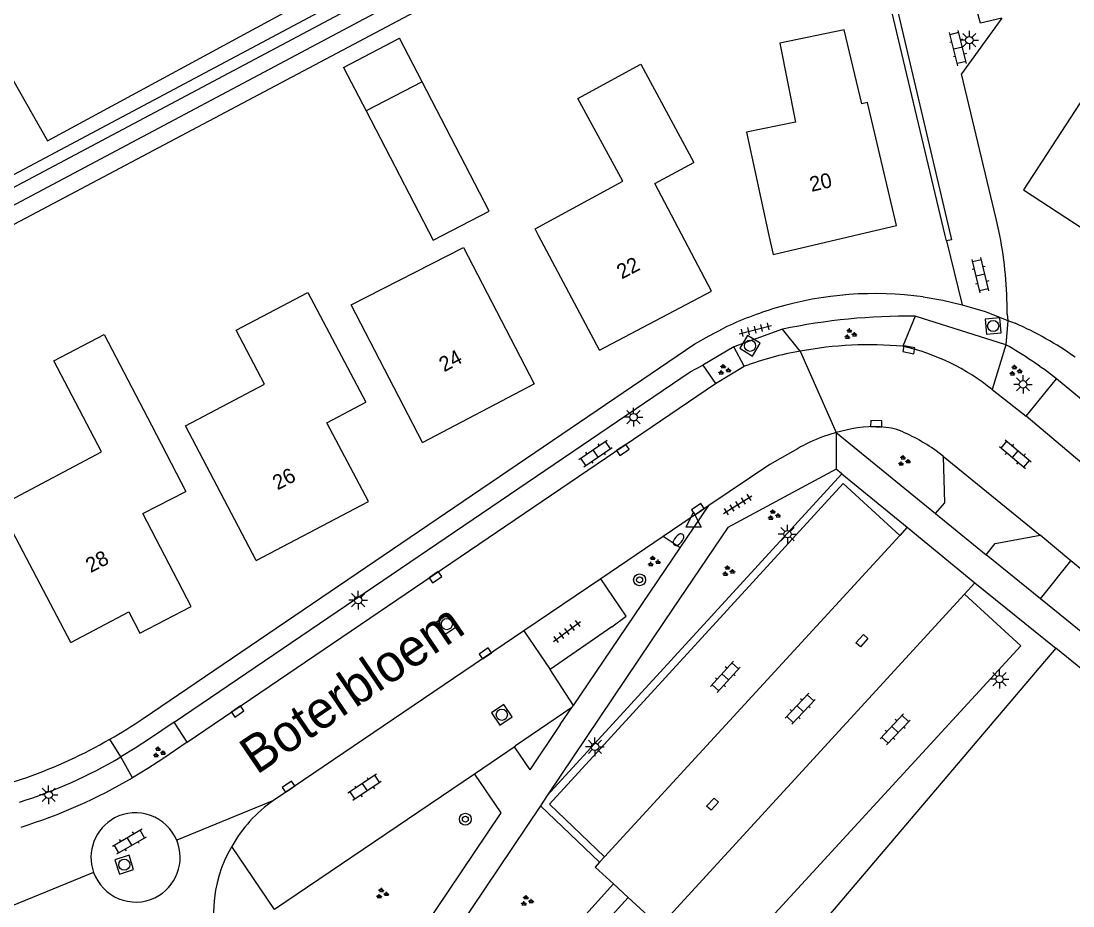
# Model space of a CAD drawing. Extents: x 136000 to 141014, y 402000 to 403500.
# Drawn here: x 137666.2 to 137736.8, y 402454.9 to 402514.4 of the extents above; entities that cross this region are included whole.
import ezdxf

# ---------------------------------------------------------------- set-up
doc = ezdxf.new("R2010")
doc.units = 0
for name, color, linetype in [('gg-afsc-erfafscheiding', 7, 'Continuous'), ('gg-afsc-hekwerk', 7, 'Continuous'), ('gg-anno-huisnummerreeks BGT', 7, 'Continuous'), ('gg-anno-openbare ruimte label', 7, 'Continuous'), ('gg-bbg-gedigitaliseerde bebouwing', 7, 'Continuous'), ('gg-bbg-gedigitaliseerde bijgebouw', 7, 'Continuous'), ('gg-bbg-hoofdgebouw', 7, 'Continuous'), ('gg-bbg-tussenscheiding', 7, 'Continuous'), ('gg-knt-bronhoudergrens', 7, 'Continuous'), ('gg-knt-verharding', 7, 'Continuous'), ('gg-knt-verharding nz', 7, 'Continuous'), ('gg-kntw-bovenkant insteek waterloop', 7, 'Continuous'), ('gg-kntw-waterlijn', 7, 'Continuous'), ('gt-grn-groengrens', 7, 'Continuous'), ('gt-grn-vlakafsluiter', 7, 'Continuous'), ('gt-grn-weggrens', 7, 'Continuous'), ('gt-symb-boom', 7, 'Continuous'), ('gt-symb-brandkraan', 7, 'Continuous'), ('gt-symb-groenvak', 7, 'Continuous'), ('gt-symb-klinker verharding', 7, 'Continuous'), ('gt-symb-kolk', 7, 'Continuous'), ('gt-symb-kolk center center', 7, 'Continuous'), ('gt-symb-lichtmast', 7, 'Continuous'), ('gt-symb-rioolschacht', 7, 'Continuous'), ('gt-symb-tegel verharding', 7, 'Continuous'), ('gt-symb-waterafsluiter', 7, 'Continuous')]:
    doc.layers.add(name, color=color, linetype=linetype)

# ---------------------------------------------------------------- blocks, each defined once
blk = doc.blocks.new('gt0-KL1')
at = {"layer": 'gt-symb-klinker verharding'}
for p, q in [((-1.15, 0.3), (1.15, 0.3)), ((-1, -0.3), (-1, 0.3)), ((-0.5, 0.3), (-0.5, 0.45)), ((0, -0.3), (0, 0.3)), ((0.5, 0.3), (0.5, 0.45)), ((1, -0.3), (1, 0.3)), ((-1.15, -0.3), (1.15, -0.3)), ((-0.5, -0.45), (-0.5, -0.3)), ((0.5, -0.45), (0.5, -0.3))]:
    blk.add_line(p, q, dxfattribs=at)
blk = doc.blocks.new('gt0-LMAST')
at = {"layer": 'gt-symb-lichtmast'}
for p, q in [((-0.182, 0.173), (-0.447, 0.438)), ((-0.005, 0.246), (-0.005, 0.621)), ((0.172, 0.173), (0.437, 0.438)), ((-0.255, -0.004), (-0.63, -0.004)), ((-0.182, -0.181), (-0.447, -0.446)), ((-0.005, -0.254), (-0.005, -0.629)), ((0.437, -0.446), (0.172, -0.181)), ((0.245, -0.004), (0.62, -0.004))]:
    blk.add_line(p, q, dxfattribs=at)
blk.add_circle((-0.005, -0.004), 0.25, dxfattribs=at)
blk = doc.blocks.new('gt0-KOLKCC')
at = {"layer": 'gt-symb-kolk center center'}
blk.add_lwpolyline([(-0.375, 0.2), (0.375, 0.2), (0.375, -0.2), (-0.375, -0.2)], close=True, dxfattribs=at)
blk = doc.blocks.new('gt0-GRVAK')
at = {"layer": 'gt-symb-groenvak'}
for p, q in [((-0.11, 0.189), (-0.228, 0.24)), ((-0.182, 0.153), (0.088, 0.153)), ((-0.091, 0.211), (-0.156, 0.322)), ((-0.047, 0.214), (-0.047, 0.393)), ((-0.004, 0.211), (0.061, 0.322)), ((0.015, 0.189), (0.133, 0.24)), ((0.262, -0.052), (0.197, 0.059)), ((0.305, -0.049), (0.305, 0.13)), ((0.349, -0.052), (0.414, 0.059)), ((-0.245, -0.228), (-0.363, -0.177)), ((-0.318, -0.264), (-0.047, -0.264)), ((-0.226, -0.206), (-0.291, -0.095)), ((-0.183, -0.203), (-0.183, -0.024)), ((-0.139, -0.206), (-0.074, -0.095)), ((-0.12, -0.228), (-0.002, -0.177)), ((0.243, -0.074), (0.125, -0.023)), ((0.17, -0.11), (0.441, -0.11)), ((0.368, -0.074), (0.486, -0.023))]:
    blk.add_line(p, q, dxfattribs=at)
blk = doc.blocks.new('gt0-BOOM')
at = {"layer": 'gt-symb-boom'}
for radius in [0.4, 0.2]:
    blk.add_circle((0, 0), radius, dxfattribs=at)
blk = doc.blocks.new('gt0-KOLK')
at = {"layer": 'gt-symb-kolk'}
blk.add_lwpolyline([(0, 0), (0.375, 0), (0.375, 0.4), (-0.375, 0.4), (-0.375, 0), (0, 0)], dxfattribs=at)
blk = doc.blocks.new('gt0-RS')
at = {"layer": 'gt-symb-rioolschacht'}
blk.add_lwpolyline([(-0.5, -0.5), (0.5, -0.5), (0.5, 0.5), (-0.5, 0.5)], close=True, dxfattribs=at)
blk.add_circle((0, 0), 0.375, dxfattribs=at)
blk = doc.blocks.new('gt0-TEG1')
at = {"layer": 'gt-symb-tegel verharding'}
for p, q in [((-1.125, 0), (1.125, 0)), ((-0.9, -0.25), (-0.9, 0.25)), ((-0.45, -0.25), (-0.45, 0.25)), ((0, -0.25), (0, 0.25)), ((0.45, -0.25), (0.45, 0.25)), ((0.9, -0.25), (0.9, 0.25))]:
    blk.add_line(p, q, dxfattribs=at)
blk = doc.blocks.new('gt0-WAFSL')
at = {"layer": 'gt-symb-waterafsluiter'}
for p, q in [((-0.5, -0.333), (0, 0.667)), ((0, 0.667), (0.5, -0.333)), ((0.5, -0.333), (-0.5, -0.333))]:
    blk.add_line(p, q, dxfattribs=at)
blk = doc.blocks.new('gt0-BR')
at = {"layer": 'gt-symb-brandkraan'}
for centre, radius, start, end in [((-0.244, 0), 0.206, 107.56694, 252.43307), ((0.599, -2.664), 3, 106.89205, 107.56694), ((0, -0.691), 0.938, 73.10799, 106.89205), ((-0.599, -2.664), 3, 72.43309, 73.10799), ((0.244, 0), 0.206, 287.56695, 72.43309), ((0.599, 2.664), 3, 252.43307, 253.10797), ((0, 0.691), 0.938, 253.10797, 286.89206), ((-0.599, 2.664), 3, 286.89206, 287.56695)]:
    blk.add_arc(centre, radius, start, end, dxfattribs=at)

msp = doc.modelspace()

# ---------------------------------------------------------------- linework, layer by layer
at = {"layer": 'gg-afsc-erfafscheiding'}
for p, q in [((137720.573, 402529.867), (137606.848, 402469.555)), ((137728.212, 402500), (137724.022, 402517.636)), ((137731.877, 402500), (137731.651, 402501.03)), ((137728.298, 402499.637), (137728.212, 402500))]:
    msp.add_line(p, q, dxfattribs=at)
msp.add_arc((137706.516, 402494.964), 25.856, 359.44847, 11.23161, dxfattribs=at)
at = {"layer": 'gg-afsc-hekwerk'}
msp.add_lwpolyline([(137735.634, 402472.275), (137708.889, 402440.753), (137710.279, 402439.528)], dxfattribs=at)
at = {"layer": 'gg-bbg-gedigitaliseerde bebouwing'}
for p, q in [((137721.431, 402513.81), (137717.108, 402512.922)), ((137704.99, 402492.3), (137700.901, 402500)), ((137674.92, 402487.25), (137677.21, 402482.8))]:
    msp.add_line(p, q, dxfattribs=at)
for points in [[(137717.108, 402512.922), (137718.167, 402507.608), (137714.862, 402506.949), (137716.373, 402500), (137716.67, 402498.73)], [(137700.901, 402500), (137700.667, 402500.44), (137706.565, 402503.64), (137703.542, 402509.211), (137707.772, 402511.506), (137711.34, 402504.9)], [(137693.11, 402486.08), (137688.312, 402495.33), (137695.864, 402499.188), (137700.61, 402490.04)], [(137681.95, 402478.15), (137677.204, 402487.21), (137682.505, 402489.998), (137680.589, 402493.638), (137685.41, 402496.174), (137689.31, 402488.79)], [(137671.55, 402485.461), (137668.353, 402491.57), (137671.734, 402493.339), (137674.92, 402487.25)], [(137669.49, 402472.65), (137664.661, 402481.805), (137671.55, 402485.461)]]:
    msp.add_lwpolyline(points, dxfattribs=at)
at = {"layer": 'gg-bbg-gedigitaliseerde bijgebouw'}
for p, q in [((137687.806, 402511.296), (137691.567, 402513.249)), ((137693.082, 402510.331), (137691.567, 402513.249)), ((137687.806, 402511.296), (137689.321, 402508.378))]:
    msp.add_line(p, q, dxfattribs=at)
msp.add_lwpolyline([(137689.321, 402508.378), (137693.836, 402499.68), (137697.597, 402501.633), (137693.082, 402510.331)], dxfattribs=at)
at = {"layer": 'gg-bbg-hoofdgebouw'}
for p, q in [((137716.67, 402498.73), (137722.085, 402500)), ((137693.11, 402486.08), (137700.61, 402490.04))]:
    msp.add_line(p, q, dxfattribs=at)
for points in [[(137722.085, 402500), (137724.946, 402500.671), (137722.992, 402508.93), (137722.603, 402508.838), (137721.431, 402513.81)], [(137741.485, 402507.825), (137742.506, 402509.392), (137739.338, 402511.455), (137738.333, 402509.911), (137738.058, 402510.094), (137737.768, 402509.658), (137738.04, 402509.481), (137737.836, 402509.168), (137737.56, 402509.349), (137733.47, 402503.07)], [(137704.99, 402492.3), (137712.52, 402496.25), (137708.72, 402503.49), (137711.34, 402504.9)], [(137733.47, 402503.07), (137739.74, 402498.96), (137739.25, 402498.21), (137743, 402495.75)], [(137681.95, 402478.15), (137689.48, 402482.13), (137686.68, 402487.41), (137689.31, 402488.79)], [(137669.49, 402472.65), (137673.38, 402474.7), (137674.12, 402473.28), (137677.58, 402475.08), (137674.32, 402481.31), (137677.21, 402482.8)]]:
    msp.add_lwpolyline(points, dxfattribs=at)
at = {"layer": 'gg-bbg-tussenscheiding'}
msp.add_line((137693.082, 402510.331), (137689.321, 402508.378), dxfattribs=at)
at = {"layer": 'gg-knt-bronhoudergrens'}
msp.add_lwpolyline([(137655.463, 402500.468), (137665.54, 402505.241), (137663.159, 402509.95), (137665.117, 402511.326), (137667.921, 402506.352), (137712.689, 402530.641), (137729.464, 402546.516)], dxfattribs=at)
at = {"layer": 'gg-knt-verharding'}
for p, q in [((137732.005, 402514.59), (137729.31, 402510.86)), ((137731.651, 402501.03), (137729.31, 402510.86)), ((137726.197, 402494.57), (137725.373, 402492.557)), ((137732.41, 402494.297), (137732.915, 402494.102)), ((137718.483, 402492.229), (137717.276, 402493.697)), ((137714.023, 402492.508), (137711.94, 402491.279)), ((137714.722, 402491.208), (137714.023, 402492.508)), ((137732.277, 402492.661), (137731.365, 402489.646)), ((137711.94, 402491.279), (137712.783, 402490.062)), ((137712.783, 402490.062), (137714.722, 402491.208)), ((137677.308, 402465.953), (137712.783, 402490.062)), ((137733.641, 402487.853), (137735.698, 402490.368)), ((137731.365, 402489.646), (137733.641, 402487.853)), ((137739.918, 402482.541), (137733.641, 402487.853)), ((137720.898, 402486.757), (137719.974, 402486.464)), ((137721.945, 402487.016), (137720.898, 402486.757)), ((137720.898, 402486.757), (137727.571, 402481.311)), ((137728.108, 402485.145), (137727.596, 402485.529)), ((137728.108, 402485.145), (137734.6, 402479.857)), ((137721.273, 402483.985), (137720.882, 402484.305)), ((137721.273, 402483.985), (137725.653, 402480.401)), ((137712.343, 402481.866), (137709.278, 402479.777)), ((137725.653, 402480.401), (137725.156, 402479.831)), ((137725.653, 402480.401), (137730.202, 402476.669)), ((137709.278, 402479.777), (137705.083, 402476.935)), ((137710.404, 402479.003), (137709.278, 402479.777)), ((137736.65, 402478.144), (137734.6, 402479.857)), ((137703.24, 402468.426), (137710.404, 402479.003)), ((137734.609, 402475.587), (137730.967, 402478.549)), ((137741.448, 402474.133), (137736.65, 402478.144)), ((137705.083, 402476.935), (137699.923, 402473.434)), ((137730.202, 402476.669), (137729.507, 402475.892)), ((137730.202, 402476.669), (137735.634, 402472.275)), ((137744.85, 402467.256), (137734.609, 402475.587)), ((137709.393, 402474.123), (137701.493, 402462.373)), ((137705.823, 402473.7), (137701.673, 402470.84)), ((137699.923, 402473.434), (137683.105, 402462.036)), ((137699.923, 402473.434), (137701.673, 402470.84)), ((137703.24, 402468.426), (137701.673, 402470.84)), ((137703.144, 402468.284), (137699.355, 402465.704)), ((137702.365, 402467.133), (137703.144, 402468.284)), ((137703.144, 402468.284), (137703.24, 402468.426)), ((137677.308, 402465.953), (137676.433, 402467.301)), ((137702.365, 402467.133), (137700.321, 402464.095)), ((137696.672, 402463.861), (137699.267, 402465.644)), ((137699.267, 402465.644), (137699.355, 402465.704)), ((137699.267, 402465.644), (137700.321, 402464.095)), ((137673.639, 402463.562), (137672.847, 402464.957)), ((137696.597, 402463.81), (137683.166, 402454.704)), ((137696.672, 402463.861), (137696.597, 402463.81)), ((137696.597, 402463.81), (137698.371, 402461.199)), ((137623.44, 402449.797), (137666.54, 402463.58)), ((137701.493, 402462.373), (137701.028, 402461.682)), ((137701.028, 402461.682), (137693.116, 402449.914)), ((137698.371, 402461.199), (137688.418, 402446.414)), ((137683.166, 402454.704), (137680.299, 402458.94)), ((137705.334, 402458.256), (137705.002, 402457.882)), ((137705.926, 402456.432), (137706.914, 402455.524))]:
    msp.add_line(p, q, dxfattribs=at)
for points in [[(137723.867, 402518.285), (137724.253, 402518.392), (137728.57, 402500)], [(137732.005, 402514.59), (137730.594, 402514.259), (137730.341, 402515.143)], [(137728.57, 402500), (137728.638, 402499.709), (137728.298, 402499.637)], [(137726.728, 402495.867), (137728.043, 402495.644), (137729.346, 402495.345)], [(137729.346, 402495.345), (137730.895, 402494.885), (137732.41, 402494.297)], [(137674.359, 402467.549), (137711.39, 402492.71), (137712.352, 402493.263), (137713.343, 402493.772)], [(137676.433, 402467.301), (137711.08, 402490.842), (137711.94, 402491.279)], [(137718.286, 402485.671), (137716.442, 402484.621), (137712.343, 402481.866)], [(137727.571, 402481.311), (137728.183, 402482.033), (137728.108, 402485.145)], [(137720.882, 402484.305), (137713.621, 402480.371), (137709.393, 402474.123)], [(137725.156, 402479.831), (137721.356, 402483.335), (137701.638, 402461.791), (137705.334, 402458.256)], [(137730.967, 402478.549), (137731.557, 402479.313), (137734.6, 402479.857)], [(137705.823, 402473.7), (137706.792, 402474.413), (137705.083, 402476.935)], [(137709.703, 402454.276), (137713.481, 402450.855), (137733.302, 402472.418), (137729.507, 402475.892)], [(137759.02, 402454.97), (137748.27, 402462.01), (137735.634, 402472.275)], [(137676.433, 402467.301), (137674.782, 402466.179), (137673.822, 402465.55), (137672.847, 402464.957)], [(137677.308, 402465.953), (137675.668, 402464.839), (137674.661, 402464.182), (137673.639, 402463.562)], [(137705.002, 402457.882), (137704.709, 402457.551), (137705.926, 402456.432)], [(137705.926, 402456.432), (137699.768, 402449.588), (137704.203, 402445.577), (137701.77, 402442.878)], [(137706.914, 402455.524), (137701.65, 402449.688), (137706.063, 402445.658), (137702.811, 402442.031)], [(137706.914, 402455.524), (137709.065, 402453.547), (137709.703, 402454.276)]]:
    msp.add_lwpolyline(points, dxfattribs=at)
for centre, radius, start, end in [((137723.484, 402472.787), 23.307, 81.99986, 106.53489), ((137723.513, 402472.71), 23.388, 106.54962, 115.77473), ((137725.645, 402454.197), 40.377, 89.21618, 101.96204), ((137723.449, 402472.728), 23.376, 54.76652, 66.11277), ((137722.123, 402471.382), 21.163, 99.9051, 110.47103), ((137723.139, 402466.947), 25.707, 85.01545, 100.43559), ((137722.099, 402478.194), 14.731, 51.02073, 77.15697), ((137717.733, 402467.264), 29.267, 52.13259, 60.20174), ((137723.343, 402480.005), 7.149, 76.83365, 101.27307), ((137723.433, 402476.908), 10.163, 109.89895, 120.42808), ((137720.379, 402475.462), 12.387, 54.36433, 68.24056), ((137654.716, 402496.616), 35.081, 299.73988, 304.0499), ((137654.597, 402496.786), 35.289, 289.7812, 299.77039), ((137655.607, 402494.403), 34.121, 287.83359, 300.34794), ((137655.233, 402495.059), 36.48, 287.41325, 300.30144), ((137688.35, 402454.462), 9.213, 124.70597, 150.92007), ((137673.834, 402458.204), 3.004, 22.83648, 117.7723), ((137673.85, 402458.213), 3.004, 118.1214, 199.88308), ((137673.833, 402458.206), 3.004, 295.7509, 22.80638), ((137687.924, 402454.442), 8.853, 149.46549, 203.68483), ((137673.85, 402458.214), 3.004, 199.90242, 295.39898)]:
    msp.add_arc(centre, radius, start, end, dxfattribs=at)
at = {"layer": 'gg-knt-verharding nz'}
for p, q in [((137705.334, 402458.256), (137725.156, 402479.831)), ((137729.507, 402475.892), (137709.703, 402454.276))]:
    msp.add_line(p, q, dxfattribs=at)
at = {"layer": 'gg-kntw-bovenkant insteek waterloop'}
msp.add_lwpolyline([(137638.793, 402489.806), (137640.381, 402490.629), (137713.532, 402529.61)], dxfattribs=at)
at = {"layer": 'gg-kntw-waterlijn'}
msp.add_lwpolyline([(137605.551, 402471.275), (137718.779, 402531.504), (137719.277, 402530.568), (137605.94, 402470.281), (137605.551, 402471.275)], dxfattribs=at)
at = {"layer": 'gt-grn-groengrens'}
for p, q in [((137721.273, 402483.985), (137701.493, 402462.373)), ((137734.609, 402475.587), (137736.65, 402478.144)), ((137701.028, 402461.682), (137705.002, 402457.882))]:
    msp.add_line(p, q, dxfattribs=at)
at = {"layer": 'gt-grn-vlakafsluiter'}
for p, q in [((137728.298, 402499.637), (137729.346, 402495.345)), ((137732.371, 402494.715), (137732.41, 402494.297))]:
    msp.add_line(p, q, dxfattribs=at)
at = {"layer": 'gt-grn-weggrens'}
for p, q in [((137732.277, 402492.661), (137726.197, 402494.57)), ((137732.41, 402494.297), (137732.277, 402492.661)), ((137717.276, 402493.697), (137714.023, 402492.508)), ((137718.483, 402492.229), (137720.898, 402486.757)), ((137742.025, 402485.079), (137735.698, 402490.368)), ((137720.898, 402486.757), (137720.882, 402484.305)), ((137710.404, 402479.003), (137712.343, 402481.866)), ((137727.571, 402481.311), (137730.967, 402478.549)), ((137672.847, 402464.957), (137672.119, 402466.155)), ((137683.105, 402462.036), (137676.602, 402459.37)), ((137671.025, 402457.191), (137663.89, 402454.29))]:
    msp.add_line(p, q, dxfattribs=at)

# ---------------------------------------------------------------- block references
at = {"layer": 'gt-symb-boom'}
for p in [(137707.69, 402476.86), (137695.987, 402460.778)]:
    msp.add_blockref('gt0-BOOM', p, dxfattribs=at)
at = {"layer": 'gt-symb-brandkraan', "rotation": 49.46084825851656}
msp.add_blockref('gt0-BR', (137710.302, 402479.561), dxfattribs=at)
at = {"layer": 'gt-symb-groenvak'}
for p in [(137721.825, 402493.368), (137713.36, 402490.965), (137732.922, 402490.908), (137725.429, 402484.845), (137716.687, 402481.203), (137708.622, 402478.086), (137713.633, 402477.441), (137675.398, 402465.263), (137690.394, 402455.772), (137700.108, 402455.286)]:
    msp.add_blockref('gt0-GRVAK', p, dxfattribs=at)
at = {"layer": 'gt-symb-klinker verharding'}
for p, rotation in [((137729.073, 402512.589), 104.4112650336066), ((137730.58, 402497.326), 103.41107185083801), ((137704.737, 402485.354), 34.119062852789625), ((137732.922, 402485.302), -40.091680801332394), ((137713.446, 402470.345), 48.242752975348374), ((137718.479, 402468.198), 46.74307034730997), ((137724.845, 402466.809), 46.74307034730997), ((137689.221, 402462.922), -146.29404346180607), ((137673.431, 402459.284), 30.00072778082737)]:
    msp.add_blockref('gt0-KL1', p, dxfattribs=dict(at, rotation=rotation))
at = {"layer": 'gt-symb-kolk'}
for p, rotation in [((137725.813, 402492.516), 168.52151796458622), ((137723.579, 402487.15), -1.8919654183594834), ((137706.68, 402485.424), 34.198643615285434), ((137711.711, 402481.441), 33.91251258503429), ((137694.088, 402476.869), 34.19864361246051), ((137697.443, 402471.754), 34.19864361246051), ((137680.808, 402467.845), 34.198643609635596), ((137684.227, 402462.798), 34.19864361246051)]:
    msp.add_blockref('gt0-KOLK', p, dxfattribs=dict(at, rotation=rotation))
at = {"layer": 'gt-symb-kolk center center'}
for p, rotation in [((137722.621, 402472.778), -131.9190641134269), ((137712.593, 402461.79), -132.52804405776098)]:
    msp.add_blockref('gt0-KOLKCC', p, dxfattribs=dict(at, rotation=rotation))
at = {"layer": 'gt-symb-lichtmast'}
for p in [(137729.839, 402513.128), (137733.443, 402490.001), (137707.29, 402487.79), (137717.629, 402479.932), (137688.799, 402475.503), (137731.868, 402470.19), (137704.696, 402465.641), (137668.009, 402462.417)]:
    msp.add_blockref('gt0-LMAST', p, dxfattribs=at)
at = {"layer": 'gt-symb-rioolschacht'}
for p, rotation in [((137731.434, 402493.919), -174.6085366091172), ((137715.108, 402492.587), 148.82018224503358), ((137694.744, 402473.886), 34.198643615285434), ((137698.438, 402467.792), 34.19864361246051), ((137673.082, 402457.722), 17.511195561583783)]:
    msp.add_blockref('gt0-RS', p, dxfattribs=dict(at, rotation=rotation))
at = {"layer": 'gt-symb-tegel verharding'}
for p, rotation in [((137715.457, 402493.673), 14.008443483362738), ((137714.284, 402481.918), 32.084361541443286), ((137702.818, 402473.384), 36.37706752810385)]:
    msp.add_blockref('gt0-TEG1', p, dxfattribs=dict(at, rotation=rotation))
at = {"layer": 'gt-symb-waterafsluiter'}
msp.add_blockref('gt0-WAFSL', (137711.316, 402480.732), dxfattribs=at)

# ---------------------------------------------------------------- texts
at = {"layer": 'gg-anno-huisnummerreeks BGT'}
for s, rotation, p in [('20', 13.2, (137719.235, 402502.927)), ('22', 27.7, (137706.486, 402497.037)), ('24', 27.8, (137694.556, 402490.802)), ('26', 27.8, (137683.377, 402482.864)), ('28', 27.8, (137670.825, 402477.31))]:
    msp.add_text(s, height=1, rotation=rotation, dxfattribs=at).set_placement(p)
at = {"layer": 'gg-anno-openbare ruimte label'}
msp.add_text('Boterbloem', height=2.5, rotation=34.2, dxfattribs=at).set_placement((137681.975, 402463.728))

doc.saveas('drawing.dxf')
